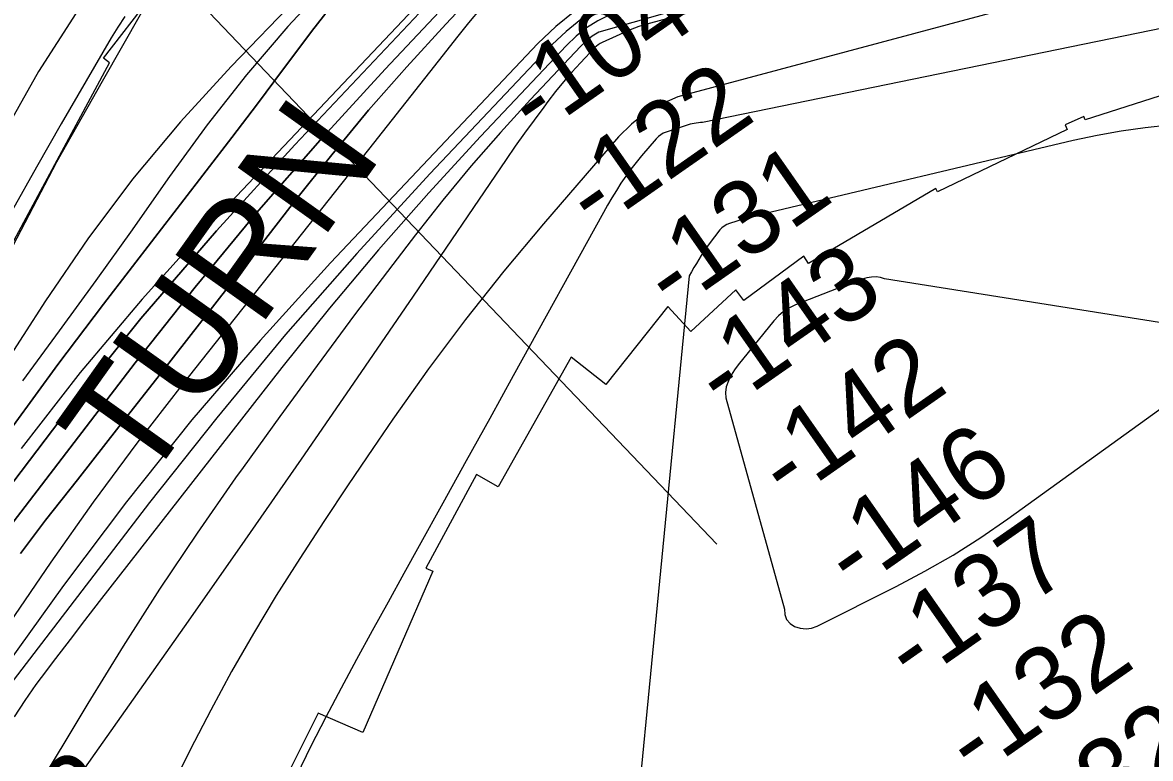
# Model space of a CAD drawing. Extents: x 3683402 to 3721514, y 487807 to 513565.
# Drawn here: x 3711532 to 3712549, y 504665 to 505328 of the extents above; entities that cross this region are included whole.
import ezdxf

# ---------------------------------------------------------------- set-up
doc = ezdxf.new("R2010")
doc.units = 0
for name, color, linetype in [('V-RIVR-EDGE', 7, 'Continuous'), ('V-RIVR-RANG', 7, 'Continuous'), ('V-RRAP-FSHR', 7, 'Continuous'), ('V-RRAP-RVMT', 7, 'Continuous'), ('V-RRAP-RVMT-IDEN', 7, 'Continuous'), ('V-SITE-VEGE', 7, 'Continuous'), ('V-TOPO-DPTH', 7, 'Continuous'), ('V-TOPO-MAJR', 7, 'Continuous'), ('V-TOPO-MINR', 7, 'Continuous'), ('V-TOPO-WATR', 7, 'Continuous')]:
    doc.layers.add(name, color=color, linetype=linetype)

msp = doc.modelspace()

# ---------------------------------------------------------------- linework, layer by layer
at = {"layer": 'V-RIVR-EDGE'}
msp.add_lwpolyline([(3712605.3, 505752.5), (3712530.3, 505737.6), (3712479.8, 505711.3), (3712443.1, 505683.8), (3712415.4, 505660.5), (3712367.3, 505643.2), (3712306.1, 505634.3), (3712213, 505623.2), (3712156.5, 505605.9), (3712081.4, 505581.5), (3712036.4, 505581.6), (3712003.4, 505576.2), (3711927.7, 505551.8), (3711858.6, 505525.6), (3711799.7, 505493.9), (3711751.5, 505456.2), (3711680.5, 505386.7), (3711639.6, 505337), (3711604, 505274.7), (3711563, 505202.1), (3711509.3, 505099.6)], dxfattribs=at)
at = {"layer": 'V-RIVR-RANG'}
msp.add_line((3711440.4, 505610.4), (3712158, 504857.7), dxfattribs=at)
at = {"layer": 'V-RRAP-FSHR'}
msp.add_lwpolyline([(3715992.3, 506286.4), (3715789.5, 506294.6), (3715473.3, 506293.9), (3714989.5, 506261), (3714057.6, 506159.8), (3713711.9, 506123.7), (3713303.5, 505983.3), (3712873.9, 505857.6), (3712189.2, 505665.2), (3711981.7, 505611.5), (3711753.5, 505531), (3711599.8, 505366.6), (3711546.7, 505283.7), (3711495.9, 505194), (3711207.6, 504591.4)], dxfattribs=at)
at = {"layer": 'V-RRAP-RVMT'}
for p, q in [((3711605.2, 505295.9), (3711697.6, 505414.5)), ((3711461.7, 505014.8), (3711610.8, 505291.5)), ((3711610.8, 505291.5), (3711605.2, 505295.9)), ((3712642, 505288.8), (3712490, 505240.1)), ((3712489, 505243.3), (3712472, 505235.7)), ((3712472, 505235.7), (3712474, 505231.4)), ((3712490, 505240.1), (3712489, 505243.3)), ((3712474, 505231.4), (3712356.9, 505175.2)), ((3712355.4, 505178.3), (3712240.6, 505110.7)), ((3712356.9, 505175.2), (3712355.4, 505178.3)), ((3712236.6, 505117.4), (3712182.4, 505077.3)), ((3712240.6, 505110.7), (3712236.6, 505117.4)), ((3712175.1, 505087.1), (3712134.8, 505049.5)), ((3712182.4, 505077.3), (3712175.1, 505087.1)), ((3712113.9, 505072), (3712058.1, 505001.7)), ((3712134.8, 505049.5), (3712113.9, 505072)), ((3712026.8, 505026.4), (3711960.9, 504909.4)), ((3712058.1, 505001.7), (3712026.8, 505026.4)), ((3711941.4, 504920.5), (3711895.8, 504836.2)), ((3711960.9, 504909.4), (3711941.4, 504920.5)), ((3711902.2, 504833.5), (3711839.1, 504687.8)), ((3711895.8, 504836.2), (3711902.2, 504833.5)), ((3711798.8, 504705.2), (3711734.9, 504577.7)), ((3711839.1, 504687.8), (3711798.8, 504705.2))]:
    msp.add_line(p, q, dxfattribs=at)
at = {"layer": 'V-SITE-VEGE'}
msp.add_lwpolyline([(3711624.5, 505333.3), (3711618.3, 505323.7), (3711612.3, 505314.1), (3711589.7, 505275.3), (3711567.3, 505236.5), (3711545, 505197.5), (3711523, 505158.5)], dxfattribs=at)
at = {"layer": 'V-TOPO-DPTH'}
for points in [[(3711336.8, 504628.8), (3711381.8, 504717.5), (3711384.1, 504721.9), (3711386.6, 504726.2), (3711389.4, 504730.4), (3711392.2, 504734.5), (3711510.1, 504895.8), (3711573.5, 504979.2), (3711638.9, 505061), (3711707.3, 505140.2), (3711777.7, 505217.8), (3711941.2, 505391.1), (3711957, 505406), (3711973.7, 505419.6), (3711991.8, 505431.2), (3712010.9, 505441.4), (3712238.8, 505541.5), (3713125.5, 505818.3)], [(3713125.5, 505818.3), (3712238.8, 505541.5), (3712010.9, 505441.4), (3711991.8, 505431.2), (3711973.7, 505419.6), (3711957, 505406), (3711941.2, 505391.1), (3711777.7, 505217.8), (3711707.3, 505140.2), (3711638.9, 505061), (3711573.5, 504979.2), (3711510.1, 504895.8), (3711392.2, 504734.5), (3711389.4, 504730.4), (3711386.6, 504726.2), (3711384.1, 504721.9), (3711381.8, 504717.5), (3711336.8, 504628.8)], [(3712665, 505802.9), (3712364.8, 505718), (3711949.7, 505510.5), (3711935.6, 505502.5), (3711922.2, 505493.7), (3711909.7, 505483.5), (3711897.9, 505472.4), (3711720.3, 505288.4), (3711674.8, 505238.4), (3711631.5, 505186.8), (3711591.2, 505132.8), (3711553, 505077.1), (3711512.8, 505014.5)], [(3711468.6, 504805.8), (3711634, 505021.3), (3711687.9, 505089.5), (3711743.2, 505156.5), (3711800.5, 505221.8), (3711859.1, 505286), (3711956.9, 505389.9), (3711968.2, 505400.6), (3711980.1, 505410.3), (3711993.1, 505418.5), (3712006.7, 505425.9), (3712227.5, 505528.6), (3713005.7, 505756.7), (3713014.8, 505759), (3713023.8, 505761.3), (3713032.9, 505763.6), (3713041.9, 505765.9), (3713051, 505768.2), (3713060, 505770.5), (3713069, 505772.9), (3713078.1, 505775.3), (3713100.5, 505781.4)], [(3713100.5, 505781.4), (3713078.1, 505775.3), (3713069, 505772.9), (3713060, 505770.5), (3713051, 505768.2), (3713041.9, 505765.9), (3713032.9, 505763.6), (3713023.8, 505761.3), (3713014.8, 505759), (3713005.7, 505756.7), (3712227.5, 505528.6), (3712006.7, 505425.9), (3711993.1, 505418.5), (3711980.1, 505410.3), (3711968.2, 505400.6), (3711956.9, 505389.9), (3711859.1, 505286), (3711800.5, 505221.8), (3711743.2, 505156.5), (3711687.9, 505089.5), (3711634, 505021.3), (3711468.6, 504805.8)], [(3711530.5, 504849.4), (3711553.2, 504879.2), (3711581.8, 504915.6), (3711619.2, 504963.4), (3711656.6, 505011.2), (3711693.9, 505059), (3711731.1, 505106.9), (3711778.4, 505167.9), (3711811, 505208.7), (3711844.3, 505248.8), (3711878.7, 505287.9), (3711913.9, 505326.4), (3711972.6, 505388.8), (3711979.4, 505395.2), (3711986.5, 505401), (3711994.3, 505405.9), (3712002.5, 505410.3), (3712127.9, 505468.7), (3712986.9, 505722.5), (3713006.7, 505727.9), (3713098.7, 505753.6)], [(3713098.7, 505753.6), (3713006.7, 505727.9), (3712986.9, 505722.5), (3712127.9, 505468.7), (3712002.5, 505410.3), (3711994.3, 505405.9), (3711986.5, 505401), (3711979.4, 505395.2), (3711972.6, 505388.8), (3711913.9, 505326.4), (3711878.7, 505287.9), (3711844.3, 505248.8), (3711811, 505208.7), (3711778.4, 505167.9), (3711731.1, 505106.9), (3711693.9, 505059), (3711656.6, 505011.2), (3711619.2, 504963.4), (3711581.8, 504915.6), (3711553.2, 504879.2), (3711530.5, 504849.4)], [(3711814.3, 505347.6), (3711792.7, 505319.7), (3711789.5, 505315.4), (3711766.8, 505285), (3711744, 505254.7), (3711721, 505224.4), (3711697.9, 505194.3), (3711605.3, 505073.9), (3711564.2, 505019.5), (3711524, 504964.5)], [(3711524, 504964.5), (3711564.2, 505019.5), (3711605.3, 505073.9), (3711697.9, 505194.3), (3711721, 505224.4), (3711744, 505254.7), (3711766.8, 505285), (3711789.5, 505315.4), (3711792.7, 505319.7), (3711814.3, 505347.6)]]:
    msp.add_lwpolyline(points, dxfattribs=at)
at = {"layer": 'V-TOPO-MAJR'}
for points in [[(3713191.5, 505624.4), (3712091.7, 505325.5), (3712087.7, 505324.3), (3712083.9, 505322.9), (3712080.1, 505321.3), (3712054.7, 505309.9), (3712052.9, 505309), (3712051.2, 505307.9), (3712049.6, 505306.7), (3712048.1, 505305.3), (3712035.2, 505291.6), (3712027.5, 505283.2), (3712020, 505274.5), (3712012.8, 505265.7), (3712005.8, 505256.6), (3712002.1, 505251.7), (3711993.4, 505240), (3711984.9, 505228.3), (3711976.5, 505216.4), (3711968.3, 505204.4), (3711884.4, 505081.1), (3711834.1, 505007.6), (3711783.6, 504934.3), (3711732.7, 504861.2), (3711681.5, 504788.3), (3711547.9, 504598.7)], [(3711945.5, 505341), (3711934.4, 505327.7), (3711923.5, 505314.1), (3711911.4, 505298.7), (3711894.6, 505277.4), (3711877.8, 505256), (3711861, 505234.7), (3711844.1, 505213.4), (3711675.9, 505001), (3711635.5, 504948.6), (3711596, 504895.5), (3711557.8, 504841.4), (3711520.6, 504786.7)]]:
    msp.add_lwpolyline(points, dxfattribs=at)
at = {"layer": 'V-TOPO-MINR'}
for points in [[(3713104.1, 505830.1), (3712912.3, 505781), (3712884.8, 505774), (3712857.3, 505767.1), (3712829.7, 505760.3), (3712802.1, 505753.7), (3712774.6, 505747), (3712747, 505740.2), (3712719.5, 505733.3), (3712692, 505726.3), (3712625.2, 505709), (3712565, 505691.6), (3712013, 505449.2), (3711991.2, 505437.5), (3711970.4, 505424.2), (3711951.3, 505408.7), (3711933.3, 505391.7), (3711698.5, 505143), (3711640.3, 505078.6), (3711584.2, 505012.5), (3711531.1, 504943.9)], [(3713125.5, 505818.3), (3712238.8, 505541.5), (3712010.9, 505441.4), (3711991.8, 505431.2), (3711973.7, 505419.6), (3711957, 505406), (3711941.2, 505391.1), (3711777.7, 505217.8), (3711707.3, 505140.2), (3711638.9, 505061), (3711573.5, 504979.2), (3711510.1, 504895.8), (3711392.2, 504734.5), (3711389.4, 504730.4), (3711386.6, 504726.2), (3711384.1, 504721.9), (3711381.8, 504717.5), (3711336.8, 504628.8)], [(3713100.5, 505781.4), (3713078.1, 505775.3), (3713069, 505772.9), (3713060, 505770.5), (3713051, 505768.2), (3713041.9, 505765.9), (3713032.9, 505763.6), (3713023.8, 505761.3), (3713014.8, 505759), (3713005.7, 505756.7), (3712227.5, 505528.6), (3712006.7, 505425.9), (3711993.1, 505418.5), (3711980.1, 505410.3), (3711968.2, 505400.6), (3711956.9, 505389.9), (3711859.1, 505286), (3711800.5, 505221.8), (3711743.2, 505156.5), (3711687.9, 505089.5), (3711634, 505021.3), (3711468.6, 504805.8)], [(3713098.7, 505753.6), (3713006.7, 505727.9), (3712986.9, 505722.5), (3712127.9, 505468.7), (3712002.5, 505410.3), (3711994.3, 505405.9), (3711986.5, 505401), (3711979.4, 505395.2), (3711972.6, 505388.8), (3711913.9, 505326.4), (3711878.7, 505287.9), (3711844.3, 505248.8), (3711811, 505208.7), (3711778.4, 505167.9), (3711731.1, 505106.9), (3711693.9, 505059), (3711656.6, 505011.2), (3711619.2, 504963.4), (3711581.8, 504915.6), (3711553.2, 504879.2), (3711530.5, 504849.4)], [(3712554.2, 505739.7), (3712508.3, 505727.6), (3712462.5, 505715.2), (3712416.8, 505702.5), (3712371.2, 505689.7), (3712326, 505675.4), (3712281.5, 505659.5), (3712238, 505641.1), (3712195, 505621.1), (3711946.2, 505496.7), (3711936.8, 505491.4), (3711927.8, 505485.5), (3711919.5, 505478.7), (3711911.6, 505471.3), (3711810.4, 505366.4), (3711771.5, 505324.2), (3711734.1, 505280.7), (3711698.8, 505235.6), (3711664.9, 505189.2), (3711663.3, 505186.9), (3711631.1, 505141), (3711598.5, 505095.4), (3711565.5, 505050.1), (3711532.2, 505005)], [(3713154.3, 505723.5), (3712068.6, 505360.1), (3712048.9, 505349.8), (3712030.2, 505338.2), (3712013, 505324.4), (3711996.8, 505309.1), (3711810, 505111.4), (3711746.5, 505041.4), (3711684.9, 504969.9), (3711626.2, 504895.9), (3711569.4, 504820.4), (3711468.3, 504680.2), (3711463.7, 504673.5), (3711459.3, 504666.6), (3711455.4, 504659.5)], [(3713099.9, 505680.3), (3713088, 505676.6), (3713076.1, 505672.9), (3713064.2, 505669.1), (3713052.3, 505665.4), (3713040.4, 505661.7), (3713028.5, 505658.1), (3712065.1, 505347.6), (3712049.9, 505339.6), (3712035.5, 505330.6), (3712022.2, 505319.9), (3712009.6, 505308.2), (3711899.6, 505191.6), (3711833.8, 505119.7), (3711769.5, 505046.6), (3711707.4, 504971.5), (3711646.9, 504895.2), (3711470.3, 504665.3), (3711468.5, 504662.9)], [(3713167.6, 505636.7), (3712051.9, 505319.2), (3712045.9, 505315.5), (3712040.5, 505311.1), (3712035.3, 505306.3), (3711990.1, 505258.4), (3711963.1, 505228.8), (3711936.7, 505198.7), (3711911.2, 505167.8), (3711886.4, 505136.4), (3711866, 505109.7), (3711831.7, 505064.4), (3711797.8, 505018.8), (3711764.3, 504972.9), (3711731.1, 504926.8), (3711724.4, 504917.5), (3711689.7, 504867.5), (3711655.8, 504817), (3711623.1, 504765.8), (3711591.1, 504714), (3711541.9, 504632.1)], [(3712842.9, 505567.4), (3712061.7, 505335), (3712050.9, 505329.4), (3712040.7, 505323.1), (3712031.3, 505315.5), (3712022.5, 505307.2), (3711945, 505225.1), (3711898.5, 505174.5), (3711853.1, 505123.1), (3711809.1, 505070.4), (3711766.1, 505016.8), (3711601.5, 504806.1), (3711588.3, 504789), (3711575.2, 504771.9), (3711562.2, 504754.7), (3711549.2, 504737.4), (3711544.5, 504731.1), (3711534.4, 504716.7), (3711524.8, 504702)], [(3713180.6, 505544.1), (3712122.9, 505260.8), (3712107.9, 505254.4), (3712093.8, 505246.5), (3712081.2, 505236.4), (3712069.5, 505224.9), (3712001.8, 505146.5), (3711966.2, 505103.8), (3711931.5, 505060.3), (3711898.3, 505015.7), (3711866.1, 504970.4), (3711848.1, 504944), (3711825.9, 504911.1), (3711803.9, 504878.1), (3711782.4, 504844.8), (3711761.1, 504811.3), (3711740.6, 504777.3), (3711720.8, 504743), (3711702, 504708.1), (3711683.9, 504672.9), (3711622, 504548)], [(3713213.3, 505457.1), (3712145.2, 505237.9), (3712143.4, 505237.7), (3712141.5, 505237.4), (3712139.6, 505237.2), (3712137.7, 505236.9), (3712135.9, 505236.6), (3712134, 505236.2), (3712132.2, 505235.8), (3712130.4, 505235.2), (3712112.4, 505229.1), (3712109.9, 505228.1), (3712107.6, 505226.7)], [(3711814.3, 505347.6), (3711792.7, 505319.7), (3711789.5, 505315.4), (3711766.8, 505285), (3711744, 505254.7), (3711721, 505224.4), (3711697.9, 505194.3), (3711605.3, 505073.9), (3711564.2, 505019.5), (3711524, 504964.5)], [(3713099.9, 505322.9), (3713072.1, 505315.6), (3713044.3, 505308.5), (3713016.4, 505301.6), (3712988.5, 505294.7), (3712960.6, 505288), (3712932.7, 505281.4), (3712904.7, 505275.1), (3712566.2, 505235.5), (3712544.3, 505233.1), (3712522.6, 505230.1)], [(3712107.6, 505226.7), (3712105.5, 505225.1), (3712103.5, 505223.2), (3712090.2, 505207.7), (3712085.3, 505201.8), (3712080.6, 505195.7), (3712076.1, 505189.5), (3712071.7, 505183.1), (3712067.6, 505176.6), (3712063.6, 505170), (3712059.7, 505163.3), (3712055.9, 505156.6), (3711974.6, 505009.3), (3711953.5, 504971), (3711932.3, 504932.7), (3711911.1, 504894.5), (3711889.9, 504856.2), (3711876.1, 504831.2), (3711861.8, 504805.4), (3711847.6, 504779.6), (3711833.5, 504753.7), (3711819.5, 504727.8), (3711805.7, 504701.8), (3711792.3, 504675.5), (3711779.4, 504649)], [(3712522.6, 505230.1), (3712500.9, 505226.1), (3712479.4, 505221.5), (3712200.8, 505155.4), (3712198.7, 505154.9), (3712196.5, 505154.4), (3712194.3, 505153.9), (3712192.2, 505153.4), (3712190, 505152.9), (3712187.9, 505152.4), (3712185.7, 505151.8), (3712183.6, 505151.2), (3712169.6, 505146.9), (3712167.1, 505145.8), (3712164.7, 505144.5), (3712162.7, 505142.8), (3712160.9, 505140.9), (3712151.3, 505128.5), (3712148.8, 505125.1), (3712146.3, 505121.6), (3712144, 505118), (3712141.8, 505114.4), (3712139.7, 505110.7), (3712137.5, 505107), (3712135.4, 505103.3), (3712133.2, 505099.6), (3712079.8, 504549.2)], [(3712595, 505051.4), (3712309.3, 505096.9), (3712305.7, 505098.1), (3712301.7, 505098.6), (3712297.5, 505098.3), (3712293.3, 505097.7), (3712289.2, 505096.7), (3712285.2, 505095.4), (3712229, 505073.4), (3712223.5, 505070.7), (3712218.3, 505067.5), (3712213.7, 505063.6), (3712209.5, 505059.1), (3712177.2, 505019.3), (3712173.9, 505014.7), (3712170.9, 505009.9), (3712168.5, 505004.8), (3712166.5, 504999.5), (3712165.8, 504994.4), (3712166.2, 504989.5), (3712219, 504799.2), (3712219.5, 504794.2), (3712221, 504789.8), (3712224.1, 504786.3), (3712228.2, 504783.4), (3712233.3, 504781.9), (3712238.5, 504781.3), (3712243.5, 504782.1), (3712248.6, 504783.8), (3712319.6, 504819.4), (3712345.6, 504833.2), (3712371.2, 504847.9), (3712396, 504863.7), (3712420.3, 504880.4), (3712613.3, 505019.6)]]:
    msp.add_lwpolyline(points, dxfattribs=at)
at = {"layer": 'V-TOPO-WATR'}
msp.add_lwpolyline([(3712665, 505802.9), (3712364.8, 505718), (3711949.7, 505510.5), (3711935.6, 505502.5), (3711922.2, 505493.7), (3711909.7, 505483.5), (3711897.9, 505472.4), (3711720.3, 505288.4), (3711674.8, 505238.4), (3711631.5, 505186.8), (3711591.2, 505132.8), (3711553, 505077.1), (3711512.8, 505014.5)], dxfattribs=at)

# ---------------------------------------------------------------- texts
at = {"layer": 'V-RIVR-RANG'}
for s, rotation, p in [('-104', 34.9461, (3711995.1, 505223.4)), ('-122', 34.9461, (3712048, 505138.4)), ('-131', 34.9461, (3712118.3, 505065.5)), ('-143', 34.9461, (3712164.3, 504975.7)), ('-142', 34.9461, (3712221.8, 504893.9)), ('-146', 34.9461, (3712281.1, 504813.3)), ('-137', 34.9461, (3712335.1, 504729)), ('-132', 34.9461, (3712390.1, 504645.4)), ('-132', 34.9461, (3712447.1, 504563.3)), ('-102', 50.7613, (3711513, 504496.6))]:
    msp.add_text(s, height=67, rotation=rotation, dxfattribs=at).set_placement(p)
at = {"layer": 'V-RRAP-RVMT-IDEN'}
msp.add_text('TURN', height=100, rotation=54.4941, dxfattribs=at).set_placement((3711641.8, 504906.4))

doc.saveas('drawing.dxf')
